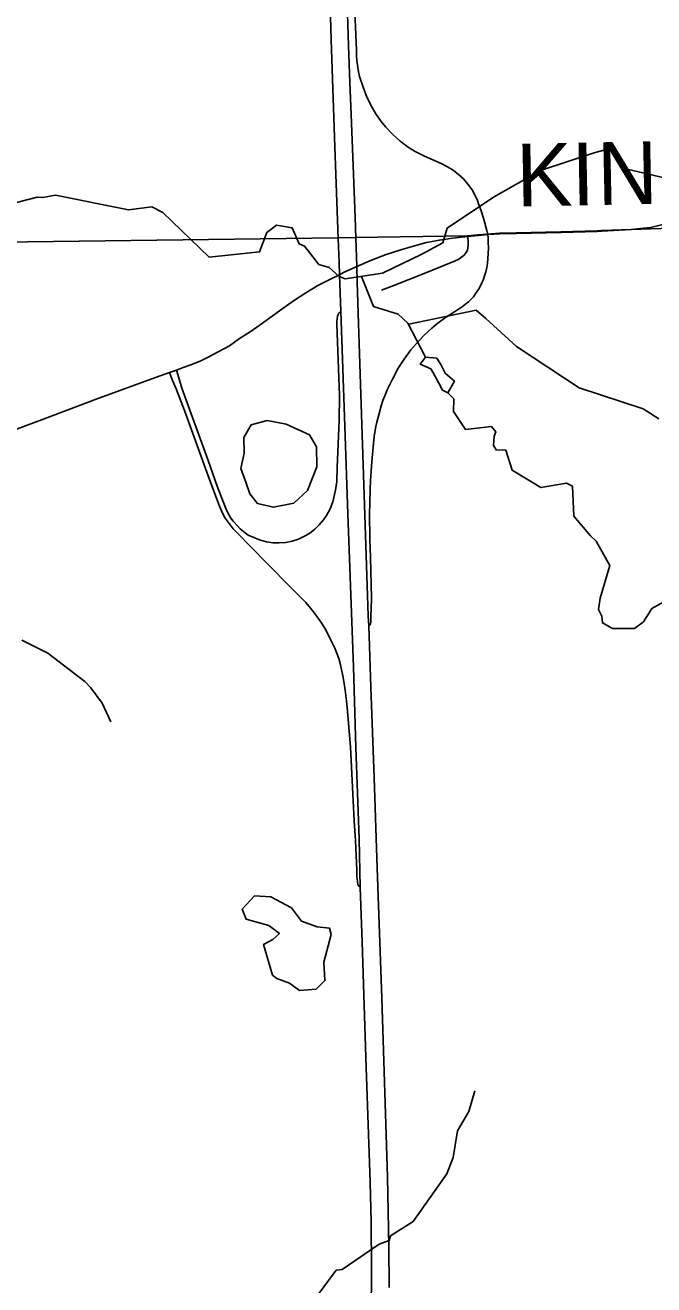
# Model space of a CAD drawing. Extents: x -6.4 to 34, y -4.2 to 22.
# Drawn here: x 7.044 to 7.614, y 19.719 to 20.86 of the extents above; entities that cross this region are included whole.
import ezdxf

# ---------------------------------------------------------------- set-up
doc = ezdxf.new("R2010")
doc.units = 0
for name, color, linetype in [('GM_X_Corporation', 7, 'Continuous'), ('GM_X_County_Road', 7, 'Continuous'), ('GM_X_County_Road_Text', 7, 'Continuous'), ('GM_X_Interchange_Ramps', 7, 'Continuous'), ('GM_X_Minor_Lake', 7, 'Continuous'), ('GM_X_Minor_River', 7, 'Continuous'), ('GM_X_State_Route', 7, 'Continuous')]:
    doc.layers.add(name, color=color, linetype=linetype)

msp = doc.modelspace()

# ---------------------------------------------------------------- linework, layer by layer
at = {"layer": 'GM_X_Corporation'}
for points in [[(7.6561, 20.6768), (7.5665, 20.6737), (7.5624, 20.6735), (7.5296, 20.6727), (7.4892, 20.6718), (7.4741, 20.6713), (7.4631, 20.6706), (7.4544, 20.6699), (7.4451, 20.669), (7.3436, 20.6676), (7.3276, 20.6671), (6.9525, 20.6623)], [(6.9525, 20.6623), (7.3276, 20.6671), (7.3436, 20.6676), (7.4451, 20.669), (7.4544, 20.6699), (7.4631, 20.6706), (7.4741, 20.6713), (7.4892, 20.6718), (7.5296, 20.6727), (7.5624, 20.6735), (7.5665, 20.6737), (7.6561, 20.6768)]]:
    msp.add_lwpolyline(points, dxfattribs=at)
at = {"layer": 'GM_X_County_Road'}
for points in [[(7.5667, 20.6731), (7.5936, 20.6747), (7.6046, 20.6759), (7.6107, 20.6767), (7.6185, 20.6783), (7.6269, 20.6804), (7.6351, 20.6829), (7.6408, 20.6849), (7.6426, 20.6856), (7.6506, 20.6889), (7.6606, 20.6935), (7.6688, 20.6978), (7.6768, 20.7025), (7.6845, 20.7075), (7.6919, 20.713), (7.6991, 20.7188), (7.7055, 20.7246), (7.7111, 20.7302), (7.7165, 20.7361), (7.7253, 20.7462), (7.7316, 20.754)], [(7.3446, 20.6412), (7.358, 20.647), (7.3712, 20.652), (7.3846, 20.6564), (7.3971, 20.6601), (7.408, 20.6629), (7.4196, 20.6651), (7.4314, 20.6669), (7.4453, 20.6685)], [(7.367, 20.6199), (7.3783, 20.624), (7.4043, 20.6344), (7.4332, 20.646), (7.4371, 20.6479), (7.4397, 20.6496), (7.442, 20.6516), (7.4437, 20.6538), (7.445, 20.6561), (7.4454, 20.6581), (7.4456, 20.6609), (7.4455, 20.6631), (7.4453, 20.6685)], [(7.4453, 20.6685), (7.4546, 20.6693), (7.4633, 20.6701), (7.4743, 20.6707), (7.4894, 20.6712), (7.5298, 20.6721), (7.5626, 20.6729), (7.5667, 20.6731)], [(7.033, 20.4926), (7.0348, 20.4933), (7.0686, 20.506), (7.1085, 20.5212), (7.1624, 20.5408), (7.1749, 20.5452), (7.1812, 20.5473), (7.1875, 20.5496), (7.1944, 20.5522), (7.2027, 20.5556), (7.2113, 20.5597), (7.2192, 20.5638), (7.2292, 20.5695), (7.2385, 20.5759), (7.248, 20.582), (7.2572, 20.5884), (7.2748, 20.6012), (7.2872, 20.61), (7.2985, 20.6173), (7.3094, 20.6239), (7.3208, 20.6298), (7.329, 20.6338), (7.3327, 20.6357), (7.3446, 20.6412)]]:
    msp.add_lwpolyline(points, dxfattribs=at)
at = {"layer": 'GM_X_Interchange_Ramps'}
for points in [[(7.4633, 20.6701), (7.4626, 20.6737), (7.4594, 20.6851), (7.457, 20.6926), (7.4551, 20.6981), (7.454, 20.701), (7.452, 20.7054), (7.4491, 20.7108), (7.4453, 20.7158), (7.4413, 20.7205), (7.4369, 20.7247), (7.432, 20.7284), (7.4268, 20.7316), (7.4213, 20.7344), (7.4059, 20.7411), (7.3975, 20.7454), (7.3912, 20.7494), (7.3841, 20.7547), (7.3771, 20.761), (7.371, 20.7673), (7.3667, 20.7727), (7.362, 20.7794), (7.3573, 20.7875), (7.3535, 20.7954), (7.3504, 20.8037), (7.3472, 20.8133), (7.3461, 20.8176), (7.3455, 20.8214), (7.3447, 20.8279), (7.3445, 20.8322), (7.3443, 20.8371), (7.3417, 20.9)], [(7.3557, 20.3157), (7.3565, 20.3164), (7.3568, 20.317), (7.3571, 20.3179), (7.3573, 20.3192), (7.3574, 20.3207), (7.3575, 20.3244), (7.3578, 20.3313), (7.358, 20.3408), (7.357, 20.3777), (7.3566, 20.3944), (7.3563, 20.4174), (7.3564, 20.4266), (7.3569, 20.4395), (7.3572, 20.4474), (7.3577, 20.4558), (7.3583, 20.4647), (7.3599, 20.481), (7.3605, 20.4873), (7.3611, 20.4913), (7.362, 20.4963), (7.3628, 20.5001), (7.3646, 20.5068), (7.3669, 20.515), (7.3683, 20.5198), (7.37, 20.524), (7.3722, 20.5295), (7.3769, 20.5393), (7.3823, 20.549), (7.3875, 20.5573), (7.3936, 20.5656), (7.4011, 20.5742), (7.406, 20.5792), (7.4127, 20.5855), (7.417, 20.5889), (7.4251, 20.5949), (7.4332, 20.6002), (7.4413, 20.6057), (7.4434, 20.6073), (7.4458, 20.6092), (7.448, 20.6113), (7.4503, 20.6138), (7.4532, 20.618), (7.4555, 20.6213), (7.4581, 20.6263), (7.4592, 20.629), (7.4608, 20.6336), (7.4616, 20.6365), (7.4626, 20.6404), (7.4631, 20.6441), (7.4635, 20.6485), (7.4637, 20.6531), (7.4639, 20.6581), (7.4638, 20.663), (7.4637, 20.6668), (7.4633, 20.6701)], [(7.3303, 20.6008), (7.3292, 20.6), (7.3285, 20.5991), (7.3277, 20.5978), (7.3272, 20.5963), (7.3269, 20.5939), (7.3267, 20.5915), (7.3267, 20.589), (7.328, 20.5486), (7.3289, 20.5244), (7.3288, 20.5016), (7.3285, 20.4945), (7.327, 20.4595), (7.3266, 20.4465), (7.3254, 20.4385), (7.3229, 20.4279), (7.3205, 20.4217), (7.3173, 20.4157), (7.3145, 20.4117), (7.3105, 20.4073), (7.3067, 20.4032), (7.3018, 20.3995), (7.2968, 20.3965), (7.2918, 20.3942), (7.286, 20.3923), (7.2804, 20.3913), (7.2745, 20.3908), (7.2689, 20.3908), (7.2629, 20.3918), (7.2574, 20.3933), (7.2515, 20.3956), (7.2464, 20.398), (7.2434, 20.4001), (7.2391, 20.4036), (7.2366, 20.4062), (7.2328, 20.4104), (7.2307, 20.4134), (7.2279, 20.4182), (7.226, 20.4219), (7.2183, 20.4422), (7.21, 20.4654), (7.1862, 20.531), (7.1833, 20.5404), (7.1812, 20.5473)], [(7.1749, 20.5452), (7.1778, 20.538), (7.181, 20.5303), (7.1886, 20.5107), (7.2089, 20.4549), (7.2133, 20.4426), (7.2177, 20.4313), (7.2203, 20.424), (7.223, 20.4177), (7.2253, 20.4134), (7.2289, 20.4083), (7.2327, 20.4037), (7.2378, 20.3985), (7.2473, 20.3889), (7.2835, 20.3519), (7.2985, 20.3369), (7.3056, 20.3284), (7.3112, 20.3206), (7.3163, 20.3128), (7.3207, 20.304), (7.3249, 20.2956), (7.3284, 20.2861), (7.33, 20.2803), (7.3321, 20.2703), (7.3333, 20.2636), (7.3342, 20.2575), (7.3353, 20.2478), (7.3364, 20.2384), (7.3367, 20.2345), (7.3389, 20.2062), (7.3424, 20.1391), (7.3435, 20.1212), (7.3446, 20.0944), (7.3448, 20.089), (7.3451, 20.0858), (7.3452, 20.0848), (7.3454, 20.0833), (7.3457, 20.0818), (7.346, 20.0808), (7.3464, 20.08), (7.3468, 20.0795), (7.3478, 20.0786)]]:
    msp.add_lwpolyline(points, dxfattribs=at)
at = {"layer": 'GM_X_Minor_Lake'}
for p, q in [((7.4117, 20.5485), (7.4135, 20.5454)), ((7.2425, 20.472), (7.2397, 20.4583)), ((7.3148, 20.0111), (7.3215, 20.0362))]:
    msp.add_line(p, q, dxfattribs=at)
for points in [[(7.4135, 20.5454), (7.4187, 20.5361), (7.4223, 20.5293), (7.4272, 20.5268), (7.4331, 20.5375), (7.4247, 20.5446), (7.4207, 20.5525), (7.4172, 20.5581), (7.407, 20.5591), (7.4022, 20.5529), (7.4117, 20.5485)], [(7.2397, 20.4583), (7.2441, 20.4458), (7.2477, 20.4352), (7.2546, 20.4266), (7.2691, 20.4231), (7.2876, 20.4268), (7.2999, 20.4384), (7.3086, 20.4598), (7.3083, 20.478), (7.3017, 20.4886), (7.2807, 20.4985), (7.2636, 20.5016), (7.2489, 20.4979), (7.2423, 20.4864), (7.2425, 20.472)], [(7.3215, 20.0362), (7.3199, 20.0419), (7.3089, 20.0432), (7.2945, 20.0483), (7.2855, 20.0603), (7.2668, 20.0703), (7.252, 20.0711), (7.2409, 20.0592), (7.2444, 20.0501), (7.265, 20.0444), (7.2746, 20.037), (7.2686, 20.0315), (7.2603, 20.0272), (7.2684, 19.9993), (7.2722, 19.9963), (7.2836, 19.9919), (7.2928, 19.9853), (7.308, 19.9866), (7.3158, 19.9944), (7.3148, 20.0111)]]:
    msp.add_lwpolyline(points, dxfattribs=at)
at = {"layer": 'GM_X_Minor_River'}
for points in [[(7.0283, 20.697), (7.0551, 20.7039), (7.06, 20.7036), (7.0717, 20.7057), (7.1378, 20.6927), (7.159, 20.6954), (7.1689, 20.6902), (7.2109, 20.6496), (7.2566, 20.6545), (7.2632, 20.6721), (7.2718, 20.6787), (7.2862, 20.6763), (7.2925, 20.6619), (7.2974, 20.6597), (7.3102, 20.6429), (7.3197, 20.6404), (7.3286, 20.6322), (7.3343, 20.63), (7.3679, 20.6351), (7.4036, 20.6524), (7.4228, 20.6626), (7.4267, 20.676), (7.4687, 20.704), (7.5111, 20.7283), (7.5608, 20.7444), (7.5721, 20.7476), (7.579, 20.7435), (7.5898, 20.7293), (7.6427, 20.7169)], [(7.3489, 20.6322), (7.3597, 20.605), (7.3821, 20.5981), (7.391, 20.5899), (7.407, 20.5591)], [(7.3917, 20.5889), (7.4529, 20.6016), (7.4617, 20.5942), (7.4894, 20.5688), (7.5461, 20.5314), (7.6043, 20.5123), (7.6185, 20.5031)], [(7.4272, 20.5268), (7.4326, 20.5215), (7.4324, 20.5098), (7.4433, 20.4936), (7.4667, 20.4963), (7.4706, 20.4914), (7.4691, 20.4876), (7.4685, 20.4792), (7.4709, 20.4751), (7.4796, 20.4749), (7.4855, 20.4567), (7.5116, 20.4409), (7.5346, 20.445), (7.5403, 20.4421), (7.5415, 20.4152), (7.5566, 20.3972), (7.5616, 20.3923), (7.5741, 20.3705), (7.5651, 20.3408), (7.5637, 20.3305), (7.5668, 20.3245), (7.5673, 20.3184), (7.5765, 20.3132), (7.5962, 20.3132), (7.6044, 20.3194), (7.6122, 20.3313), (7.6291, 20.3407)], [(7.0411, 20.3026), (7.0648, 20.2909), (7.0982, 20.2653), (7.1036, 20.2596), (7.114, 20.2458), (7.1219, 20.2288)], [(7.3035, 19.7018), (7.3261, 19.7321), (7.3314, 19.7326), (7.3651, 19.7556), (7.3741, 19.7588), (7.3752, 19.763), (7.3958, 19.7762), (7.4262, 19.8193), (7.432, 19.8342), (7.4361, 19.8582), (7.4461, 19.8758), (7.4518, 19.8945)]]:
    msp.add_lwpolyline(points, dxfattribs=at)
at = {"layer": 'GM_X_State_Route'}
for points in [[(7.3278, 20.6666), (7.3248, 20.7495), (7.3216, 20.8466), (7.3199, 20.9)], [(7.3437, 20.667), (7.3431, 20.686), (7.3397, 20.7788), (7.3384, 20.8081), (7.3373, 20.841), (7.3354, 20.8994), (7.3354, 20.9)], [(7.3577, 19.691), (7.3581, 19.7334), (7.3578, 19.7754), (7.3569, 19.8122), (7.3532, 19.9156), (7.3513, 19.9719), (7.3496, 20.0294), (7.3478, 20.0786), (7.3469, 20.1227), (7.3439, 20.2054), (7.3417, 20.2787), (7.3367, 20.4172), (7.3338, 20.4964), (7.3303, 20.6008), (7.329, 20.6338), (7.3286, 20.6449), (7.3278, 20.6666)], [(7.3462, 20.5896), (7.345, 20.627), (7.3446, 20.6412), (7.3437, 20.667)], [(7.3739, 19.7163), (7.3738, 19.7534), (7.3726, 19.8167), (7.3673, 19.9784), (7.3633, 20.0963), (7.3605, 20.1783), (7.3575, 20.2601), (7.3557, 20.3157), (7.3551, 20.3248), (7.348, 20.5347), (7.3467, 20.5714), (7.3462, 20.5896)]]:
    msp.add_lwpolyline(points, dxfattribs=at)

# ---------------------------------------------------------------- texts
at = {"layer": 'GM_X_County_Road_Text'}
for s, rotation, p in [('K', 1.1329, (7.4897, 20.6955)), ('I', 1.1319, (7.5397, 20.6964)), ('N', 1.1322, (7.563, 20.6969))]:
    msp.add_text(s, height=0.0568, rotation=rotation, dxfattribs=at).set_placement(p)

doc.saveas('drawing.dxf')
